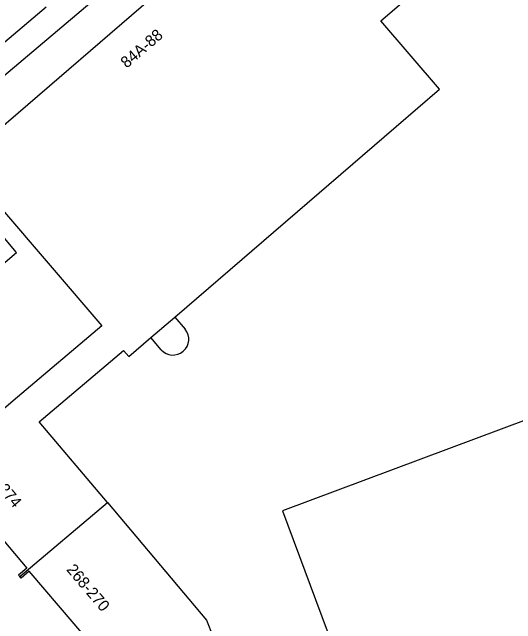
# Model space of a CAD drawing. Extents: x 162172 to 163187, y 382874 to 383684.
# Drawn here: x 162346.7 to 162391, y 383191.8 to 383245.5 of the extents above; entities that cross this region are included whole.
import ezdxf

# ---------------------------------------------------------------- set-up
doc = ezdxf.new("R2010")
doc.units = 0
for name, color, linetype in [('IMGEO_Pand', 7, 'Continuous'), ('IMGEO_Pand_nummerreeks', 7, 'Continuous'), ('IMGEO_Voetpad_open', 7, 'Continuous')]:
    doc.layers.add(name, color=color, linetype=linetype)

msp = doc.modelspace()

# ---------------------------------------------------------------- linework, layer by layer
at = {"layer": 'IMGEO_Pand'}
for points in [[(162386.089, 383250.723), (162377.023, 383262.886), (162371.29, 383257.939), (162371.576, 383257.604), (162369.544, 383255.87), (162362.725, 383250), (162342.585, 383232.663), (162342.251, 383232.382)], [(162361.016, 383218.753), (162380.461, 383235.496), (162384.25, 383238.759), (162379.1, 383244.746), (162381.127, 383246.485), (162381.29, 383246.298), (162385.571, 383250), (162386.21, 383250.552), (162386.089, 383250.723)], [(162342.251, 383232.382), (162345.51, 383228.59), (162354.616, 383217.994), (162347.201, 383211.739), (162343.367, 383208.49), (162339.553, 383205.258), (162339.772, 383204.998), (162340.49, 383205.606), (162344.424, 383200.965), (162348.012, 383196.732), (162347.294, 383196.122), (162347.411, 383195.985)], [(162343.659, 383221.498), (162347.129, 383224.424), (162344.127, 383227.975), (162340.899, 383231.793), (162337.272, 383228.727)], [(162358.914, 383216.981), (162361.016, 383218.753)], [(162355.095, 383202.477), (162349.101, 383209.561), (162356.504, 383215.835), (162356.967, 383215.305), (162358.914, 383216.981)], [(162404.26, 383214.377), (162370.478, 383201.768), (162383.174, 383167.656), (162375.57, 383164.802), (162386.314, 383136.041)], [(162347.411, 383195.985), (162355.095, 383202.477)], [(162355.095, 383202.477), (162363.815, 383192.171), (162364.347, 383190.746)], [(162354.945, 383187.202), (162354.888, 383187.368), (162355.709, 383187.654), (162352.171, 383191.826), (162348.234, 383196.468), (162347.518, 383195.859), (162347.411, 383195.985)]]:
    msp.add_lwpolyline(points, dxfattribs=at)
at = {"layer": 'IMGEO_Voetpad_open'}
for points in [[(162340.136, 383235.001), (162340.881, 383235.63), (162357.877, 383250), (162372.264, 383262.163), (162376.474, 383265.694)], [(162349.712, 383245.959), (162342.067, 383239.49)], [(162361.016, 383218.753), (162361.93, 383217.692)], [(162359.825, 383215.896), (162358.914, 383216.981)]]:
    msp.add_lwpolyline(points, dxfattribs=at)
msp.add_arc((162360.861, 383216.813), 1.384, 221.5066, 39.4355, dxfattribs=at)

# ---------------------------------------------------------------- texts
at = {"layer": 'IMGEO_Pand_nummerreeks'}
for s, rotation, p in [('84A-88', 40.7055, (162356.791, 383240.558)), ('272-274', 310.2861, (162343.729, 383205.682)), ('268-270', 310.3007, (162351.45, 383196.572))]:
    msp.add_text(s, height=1, rotation=rotation, dxfattribs=at).set_placement(p)

doc.saveas('drawing.dxf')
